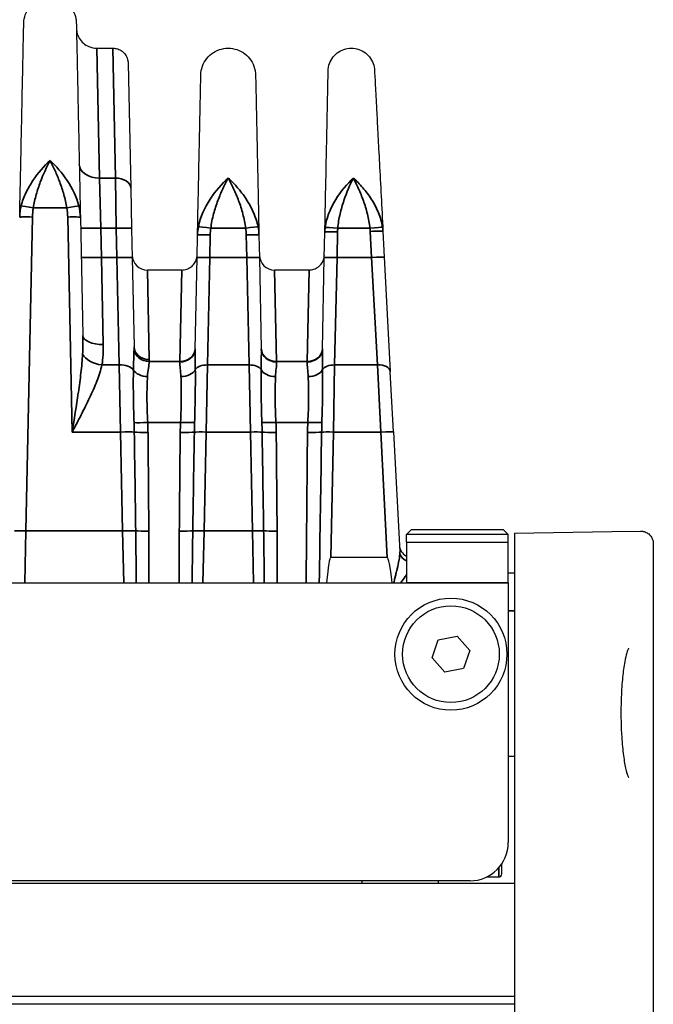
# Model space of a CAD drawing. Header units: millimetres. Extents: x 399 to 6233, y -1870 to 1602.
# Tile 622 of 656: x 5420 to 5445, y 649 to 687. Entities that reach past the tile are written whole.
import ezdxf

# ---------------------------------------------------------------- set-up
doc = ezdxf.new("R2010")
doc.units = ezdxf.units.MM
doc.layers.add('可見 (ISO)', color=7, linetype='Continuous', lineweight=25)
doc.layers.add('窄部可見 (ISO)', color=7, linetype='Continuous', lineweight=35)

msp = doc.modelspace()

# ---------------------------------------------------------------- linework, layer by layer
at = {"layer": '可見 (ISO)'}
for p, q in [((5422.973, 686.322), (5423.602, 686.322)), ((5424.202, 685.734), (5424.305, 680.819)), ((5424.305, 680.819), (5424.338, 679.243)), ((5422.329, 679.685), (5422.426, 675.039)), ((5424.338, 679.243), (5424.362, 678.092)), ((5431.91, 678.093), (5431.931, 679.098)), ((5434.215, 679.135), (5434.268, 678.109)), ((5426.91, 678.093), (5426.929, 678.985)), ((5429.343, 678.985), (5429.362, 678.093)), ((5424.362, 678.092), (5424.435, 674.595)), ((5426.835, 674.499), (5426.91, 678.093)), ((5429.362, 678.093), (5429.437, 674.499)), ((5431.835, 674.499), (5431.91, 678.093)), ((5434.268, 678.109), (5434.503, 673.627)), ((5426.313, 677.609), (5424.96, 677.609)), ((5431.313, 677.609), (5429.96, 677.609)), ((5434.628, 671.255), (5434.503, 673.627)), ((5422.096, 671.805), (5422.096, 671.805)), ((5422.177, 671.573), (5422.177, 671.573)), ((5434.628, 671.255), (5434.875, 666.544)), ((5435.336, 667.422), (5435.136, 667.222)), ((5439.136, 667.222), (5435.136, 667.222)), ((5435.136, 666.922), (5435.136, 667.222)), ((5435.336, 667.422), (5438.936, 667.422)), ((5438.936, 667.422), (5439.136, 667.222)), ((5439.136, 666.922), (5439.136, 667.222)), ((5439.386, 667.272), (5443.202, 667.339)), ((5439.386, 667.272), (5439.386, 665.522)), ((5443.202, 667.339), (5444.327, 667.358)), ((5435.136, 666.922), (5439.136, 666.922)), ((5435.136, 666.922), (5435.136, 665.322)), ((5439.136, 665.322), (5439.136, 666.922)), ((5444.836, 666.858), (5444.836, 631.622)), ((5434.386, 666.322), (5432.164, 666.322)), ((5439.136, 665.722), (5439.386, 665.722)), ((5439.386, 665.522), (5439.386, 653.522)), ((5330.636, 665.322), (5435.136, 665.322)), ((5439.136, 665.322), (5439.136, 655.122)), ((5436.389, 663.084), (5437.125, 663.234)), ((5437.125, 663.234), (5437.622, 662.671)), ((5436.151, 662.373), (5436.389, 663.084)), ((5437.622, 662.671), (5437.383, 661.96)), ((5436.648, 661.81), (5436.151, 662.373)), ((5437.383, 661.96), (5436.648, 661.81)), ((5439.136, 658.522), (5439.386, 658.522)), ((5438.886, 653.897), (5438.886, 654.293)), ((5439.386, 653.522), (5326.386, 653.522)), ((5437.636, 653.622), (5328.136, 653.622)), ((5433.386, 653.622), (5433.386, 653.522)), ((5436.386, 653.622), (5436.386, 653.522)), ((5438.29, 653.772), (5438.761, 653.772)), ((5439.386, 653.522), (5439.386, 649.072)), ((5439.386, 649.072), (5326.386, 649.072)), ((5439.386, 649.072), (5439.386, 648.772)), ((5439.386, 648.772), (5326.386, 648.772)), ((5439.386, 648.772), (5439.386, 641.772))]:
    msp.add_line(p, q, dxfattribs=at)
for radius in [2.2, 1.9]:
    msp.add_circle((5436.886, 662.522), radius, dxfattribs=at)
for centre, radius, start, end in [((5424.96, 678.209), 0.6, 181.2, 270), ((5429.96, 678.209), 0.6, 181.2, 270), ((5435.361, 666.822), 0.5, 183, 243.3227), ((5437.636, 655.122), 1.5, 270, 0), ((5438.761, 653.897), 0.125, 270, 0)]:
    msp.add_arc(centre, radius, start, end, dxfattribs=at)
for centre, major_axis, ratio, start_param, end_param in [((5431.664, 642.449), (-0.5, -23.873), 0.02094, 3.142031, 3.432495), ((5435.637, 642.449), (1.251, -23.873), 0.020916, 2.850033, 3.140497)]:
    msp.add_ellipse(centre, major_axis=major_axis, ratio=ratio, start_param=start_param, end_param=end_param, dxfattribs=at)
for points, knots in [([(5420.103, 687.311), (5420.106, 687.422), (5420.127, 687.534), (5420.202, 687.744), (5420.258, 687.844), (5420.397, 688.019), (5420.482, 688.096), (5420.67, 688.218), (5420.776, 688.263), (5420.993, 688.318), (5421.107, 688.328), (5421.331, 688.31), (5421.442, 688.282), (5421.648, 688.193), (5421.744, 688.131), (5421.911, 687.982), (5421.982, 687.892), (5422.092, 687.697), (5422.131, 687.589), (5422.162, 687.423), (5422.168, 687.367), (5422.169, 687.311)], [0, 0, 0, 0, 0.0333171, 0.0333171, 0.0669022, 0.0669022, 0.1004777, 0.1004777, 0.1340536, 0.1340536, 0.1676294, 0.1676294, 0.2012052, 0.2012052, 0.234781, 0.234781, 0.2683568, 0.2683568, 0.3019326, 0.3019326, 0.3188115, 0.3188115, 0.3188115, 0.3188115]), ([(5419.944, 679.685), (5419.955, 680.2), (5419.965, 680.698), (5419.975, 681.162), (5419.976, 681.238), (5419.978, 681.313), (5419.979, 681.389), (5419.991, 681.925), (5420.001, 682.429), (5420.011, 682.897), (5420.021, 683.364), (5420.03, 683.798), (5420.038, 684.198), (5420.047, 684.598), (5420.054, 684.966), (5420.061, 685.295), (5420.064, 685.434), (5420.067, 685.566), (5420.07, 685.692), (5420.073, 685.862), (5420.076, 686.02), (5420.079, 686.164), (5420.085, 686.414), (5420.089, 686.626), (5420.093, 686.797), (5420.1, 687.139), (5420.103, 687.311), (5420.103, 687.311)], [0.026741, 0.026741, 0.026741, 0.026741, 0.0775937, 0.0775937, 0.0775937, 0.0858987, 0.0858987, 0.0858987, 0.1450564, 0.1450564, 0.1450564, 0.2042141, 0.2042141, 0.2042141, 0.2633718, 0.2633718, 0.2633718, 0.2884178, 0.2884178, 0.2884178, 0.3225295, 0.3225295, 0.3225295, 0.3816871, 0.3816871, 0.3816871, 0.5, 0.5, 0.5, 0.5]), ([(5422.169, 687.311), (5422.169, 687.311), (5422.172, 687.139), (5422.18, 686.797), (5422.185, 686.527), (5422.193, 686.158), (5422.203, 685.692), (5422.205, 685.566), (5422.208, 685.434), (5422.211, 685.295), (5422.218, 684.966), (5422.226, 684.598), (5422.234, 684.198), (5422.242, 683.798), (5422.252, 683.365), (5422.261, 682.897), (5422.271, 682.429), (5422.282, 681.925), (5422.293, 681.389), (5422.295, 681.313), (5422.296, 681.238), (5422.298, 681.162), (5422.307, 680.698), (5422.318, 680.201), (5422.329, 679.685)], [0.500008, 0.500008, 0.500008, 0.500008, 0.6183179, 0.6183179, 0.6183179, 0.7115978, 0.7115978, 0.7115978, 0.7366333, 0.7366333, 0.7366333, 0.795791, 0.795791, 0.795791, 0.8549487, 0.8549487, 0.8549487, 0.9141064, 0.9141064, 0.9141064, 0.9224137, 0.9224137, 0.9224137, 0.9732641, 0.9732641, 0.9732641, 0.9732641]), ([(5422.173, 687.105), (5422.174, 687.053), (5422.181, 687.001), (5422.21, 686.867), (5422.242, 686.787), (5422.328, 686.642), (5422.383, 686.575), (5422.51, 686.464), (5422.583, 686.418), (5422.759, 686.344), (5422.867, 686.322), (5422.973, 686.322)], [0, 0, 0, 0, 0.0156464, 0.0156464, 0.0409526, 0.0409526, 0.0662587, 0.0662587, 0.0915649, 0.0915649, 0.1234285, 0.1234285, 0.1234285, 0.1234285]), ([(5423.602, 686.322), (5423.667, 686.322), (5423.732, 686.311), (5423.855, 686.27), (5423.914, 686.239), (5424.017, 686.16), (5424.063, 686.111), (5424.136, 686.003), (5424.164, 685.943), (5424.187, 685.857), (5424.192, 685.833), (5424.199, 685.784), (5424.201, 685.759), (5424.202, 685.734)], [0.00000114, 0.00000114, 0.00000114, 0.00000114, 0.01938058, 0.01938058, 0.03888823, 0.03888823, 0.05839129, 0.05839129, 0.07789451, 0.07789451, 0.08520881, 0.08520881, 0.09263584, 0.09263584, 0.09263584, 0.09263584]), ([(5427.061, 685.269), (5427.063, 685.384), (5427.085, 685.501), (5427.163, 685.72), (5427.222, 685.824), (5427.367, 686.007), (5427.455, 686.087), (5427.651, 686.213), (5427.761, 686.261), (5427.987, 686.318), (5428.106, 686.328), (5428.339, 686.309), (5428.455, 686.28), (5428.669, 686.188), (5428.77, 686.123), (5428.943, 685.967), (5429.017, 685.874), (5429.131, 685.671), (5429.172, 685.558), (5429.204, 685.386), (5429.21, 685.327), (5429.212, 685.269)], [0, 0, 0, 0, 0.0347021, 0.0347021, 0.0696781, 0.0696781, 0.1046442, 0.1046442, 0.1396106, 0.1396106, 0.174577, 0.174577, 0.2095434, 0.2095434, 0.2445098, 0.2445098, 0.2794763, 0.2794763, 0.3144427, 0.3144427, 0.3320165, 0.3320165, 0.3320165, 0.3320165]), ([(5432.064, 685.431), (5432.066, 685.528), (5432.084, 685.627), (5432.151, 685.812), (5432.2, 685.901), (5432.323, 686.055), (5432.398, 686.123), (5432.564, 686.23), (5432.656, 686.27), (5432.848, 686.318), (5432.949, 686.327), (5433.145, 686.311), (5433.244, 686.287), (5433.425, 686.209), (5433.51, 686.154), (5433.657, 686.022), (5433.72, 685.943), (5433.816, 685.771), (5433.851, 685.676), (5433.876, 685.539), (5433.881, 685.499), (5433.883, 685.459)], [0, 0, 0, 0, 0.0293441, 0.0293441, 0.0589424, 0.0589424, 0.0885315, 0.0885315, 0.1181209, 0.1181209, 0.1477103, 0.1477103, 0.1772997, 0.1772997, 0.206889, 0.206889, 0.2364784, 0.2364784, 0.2660678, 0.2660678, 0.2781075, 0.2781075, 0.2781075, 0.2781075]), ([(5426.929, 678.985), (5426.94, 679.49), (5426.95, 679.977), (5426.959, 680.42), (5426.968, 680.847), (5426.977, 681.256), (5426.985, 681.636), (5426.993, 682.023), (5427, 682.382), (5427.007, 682.714), (5427.014, 683.046), (5427.021, 683.353), (5427.026, 683.623), (5427.029, 683.756), (5427.032, 683.882), (5427.034, 683.999), (5427.037, 684.119), (5427.039, 684.23), (5427.041, 684.333), (5427.045, 684.538), (5427.049, 684.71), (5427.052, 684.85), (5427.058, 685.129), (5427.061, 685.269), (5427.061, 685.269)], [0.0294093, 0.0294093, 0.0294093, 0.0294093, 0.089244, 0.089244, 0.089244, 0.1470574, 0.1470574, 0.1470574, 0.2058814, 0.2058814, 0.2058814, 0.2647055, 0.2647055, 0.2647055, 0.2938656, 0.2938656, 0.2938656, 0.3235296, 0.3235296, 0.3235296, 0.3823536, 0.3823536, 0.3823536, 0.5, 0.5, 0.5, 0.5]), ([(5429.212, 685.269), (5429.212, 685.269), (5429.215, 685.129), (5429.22, 684.85), (5429.225, 684.64), (5429.231, 684.356), (5429.238, 683.999), (5429.241, 683.882), (5429.243, 683.756), (5429.246, 683.623), (5429.252, 683.353), (5429.258, 683.046), (5429.265, 682.714), (5429.272, 682.382), (5429.28, 682.023), (5429.288, 681.636), (5429.296, 681.256), (5429.304, 680.847), (5429.313, 680.42), (5429.323, 679.977), (5429.333, 679.49), (5429.343, 678.985)], [0.5000084, 0.5000084, 0.5000084, 0.5000084, 0.6176498, 0.6176498, 0.6176498, 0.7061501, 0.7061501, 0.7061501, 0.735298, 0.735298, 0.735298, 0.794122, 0.794122, 0.794122, 0.8529461, 0.8529461, 0.8529461, 0.9107639, 0.9107639, 0.9107639, 0.9705942, 0.9705942, 0.9705942, 0.9705942]), ([(5431.931, 679.098), (5431.942, 679.579), (5431.951, 680.044), (5431.96, 680.47), (5431.97, 680.925), (5431.979, 681.359), (5431.987, 681.761), (5431.995, 682.15), (5432.003, 682.512), (5432.01, 682.846), (5432.017, 683.181), (5432.023, 683.49), (5432.029, 683.763), (5432.032, 683.891), (5432.034, 684.013), (5432.037, 684.127), (5432.045, 684.496), (5432.051, 684.79), (5432.055, 685.006), (5432.061, 685.289), (5432.064, 685.431), (5432.064, 685.431)], [0.0297443, 0.0297443, 0.0297443, 0.0297443, 0.0865259, 0.0865259, 0.0865259, 0.1473087, 0.1473087, 0.1473087, 0.2060909, 0.2060909, 0.2060909, 0.2648731, 0.2648731, 0.2648731, 0.2926242, 0.2926242, 0.2926242, 0.3824374, 0.3824374, 0.3824374, 0.5, 0.5, 0.5, 0.5]), ([(5433.883, 685.459), (5433.883, 685.459), (5433.891, 685.318), (5433.905, 685.035), (5433.917, 684.819), (5433.932, 684.526), (5433.951, 684.157), (5433.957, 684.043), (5433.964, 683.922), (5433.971, 683.794), (5433.985, 683.521), (5434.001, 683.212), (5434.018, 682.878), (5434.036, 682.545), (5434.055, 682.184), (5434.075, 681.795), (5434.096, 681.393), (5434.119, 680.959), (5434.143, 680.504), (5434.165, 680.079), (5434.19, 679.615), (5434.215, 679.135)], [0.5000086, 0.5000086, 0.5000086, 0.5000086, 0.6175748, 0.6175748, 0.6175748, 0.7074188, 0.7074188, 0.7074188, 0.7351479, 0.7351479, 0.7351479, 0.7939344, 0.7939344, 0.7939344, 0.8527209, 0.8527209, 0.8527209, 0.9135479, 0.9135479, 0.9135479, 0.9702939, 0.9702939, 0.9702939, 0.9702939]), ([(5426.313, 677.609), (5426.377, 677.609), (5426.443, 677.619), (5426.566, 677.661), (5426.625, 677.692), (5426.728, 677.771), (5426.774, 677.819), (5426.847, 677.927), (5426.874, 677.988), (5426.898, 678.074), (5426.903, 678.098), (5426.91, 678.147), (5426.912, 678.171), (5426.913, 678.196)], [0, 0, 0, 0, 0.01938058, 0.01938058, 0.03888823, 0.03888823, 0.05839129, 0.05839129, 0.07789451, 0.07789451, 0.08520881, 0.08520881, 0.09263584, 0.09263584, 0.09263584, 0.09263584]), ([(5431.313, 677.609), (5431.377, 677.609), (5431.443, 677.619), (5431.566, 677.661), (5431.625, 677.692), (5431.728, 677.771), (5431.774, 677.819), (5431.847, 677.927), (5431.874, 677.988), (5431.898, 678.074), (5431.903, 678.098), (5431.91, 678.147), (5431.912, 678.171), (5431.913, 678.196)], [0, 0, 0, 0, 0.01938058, 0.01938058, 0.03888823, 0.03888823, 0.05839129, 0.05839129, 0.07789451, 0.07789451, 0.08520881, 0.08520881, 0.09263584, 0.09263584, 0.09263584, 0.09263584]), ([(5444.327, 667.358), (5444.347, 667.359), (5444.367, 667.358), (5444.406, 667.354), (5444.425, 667.351), (5444.495, 667.335), (5444.546, 667.315), (5444.636, 667.262), (5444.678, 667.227), (5444.747, 667.148), (5444.776, 667.102), (5444.822, 666.992), (5444.836, 666.925), (5444.836, 666.858)], [0, 0, 0, 0, 0.00589456, 0.00589456, 0.01170783, 0.01170783, 0.02752417, 0.02752417, 0.04334051, 0.04334051, 0.05915685, 0.05915685, 0.07907165, 0.07907165, 0.07907165, 0.07907165]), ([(5443.867, 662.755), (5443.867, 662.755), (5443.867, 662.755), (5443.867, 662.754), (5443.858, 662.743), (5443.834, 662.693), (5443.813, 662.642), (5443.766, 662.484), (5443.738, 662.362), (5443.681, 662.047), (5443.652, 661.84), (5443.606, 661.376), (5443.587, 661.11), (5443.571, 660.701), (5443.567, 660.562), (5443.564, 660.282), (5443.564, 660.139), (5443.569, 659.787), (5443.576, 659.577), (5443.587, 659.377)], [0.0444672, 0.0444672, 0.0444672, 0.0444672, 0.0460243, 0.0460243, 0.076365, 0.076365, 0.1245363, 0.1245363, 0.1916916, 0.1916916, 0.2721414, 0.2721414, 0.3564763, 0.3564763, 0.3984101, 0.3984101, 0.4409335, 0.4409335, 0.5043298, 0.5043298, 0.5043298, 0.5043298]), ([(5443.587, 659.377), (5443.602, 659.107), (5443.625, 658.848), (5443.68, 658.4), (5443.713, 658.203), (5443.781, 657.896), (5443.82, 657.779), (5443.858, 657.7), (5443.868, 657.688), (5443.868, 657.688)], [0, 0, 0, 0, 0.0858754, 0.0858754, 0.1703866, 0.1703866, 0.2542065, 0.2542065, 0.2878476, 0.2878476, 0.2878476, 0.2878476])]:
    msp.add_open_spline(points, degree=3, knots=knots, dxfattribs=at)
at = {"layer": '窄部可見 (ISO)'}
for p, q in [((5422.973, 686.322), (5423.085, 681.221)), ((5423.705, 681.221), (5423.602, 686.322)), ((5423.085, 681.221), (5423.705, 681.221)), ((5423.137, 679.252), (5423.085, 681.221)), ((5423.738, 679.252), (5423.705, 681.221)), ((5421.793, 680.054), (5420.48, 680.054)), ((5420.444, 679.691), (5420.186, 667.369)), ((5422.006, 671.246), (5421.829, 679.691)), ((5423.738, 679.252), (5423.137, 679.252)), ((5423.137, 679.252), (5423.161, 678.1)), ((5423.762, 678.1), (5423.738, 679.252)), ((5428.822, 679.252), (5427.45, 679.252)), ((5432.431, 679.104), (5432.41, 678.1)), ((5433.705, 679.252), (5432.44, 679.252)), ((5433.769, 678.1), (5433.715, 679.125)), ((5427.429, 678.991), (5427.41, 678.1)), ((5428.862, 678.1), (5428.843, 678.991)), ((5423.161, 678.1), (5423.762, 678.1)), ((5423.161, 678.1), (5423.226, 674.686)), ((5423.857, 673.882), (5423.762, 678.1)), ((5427.41, 678.1), (5427.316, 673.882)), ((5427.41, 678.1), (5428.862, 678.1)), ((5428.956, 673.882), (5428.862, 678.1)), ((5432.41, 678.1), (5432.316, 673.882)), ((5432.41, 678.1), (5433.769, 678.1)), ((5434.004, 673.882), (5433.769, 678.1)), ((5425.035, 674.092), (5424.96, 677.609)), ((5426.236, 674.018), (5426.313, 677.609)), ((5430.037, 674.018), (5429.96, 677.609)), ((5431.236, 674.018), (5431.313, 677.609)), ((5425.034, 674.018), (5426.236, 674.018)), ((5426.236, 674.018), (5426.235, 674.001)), ((5430.037, 674.018), (5431.236, 674.018)), ((5430.037, 674.001), (5430.037, 674.018)), ((5431.236, 674.018), (5431.235, 674.001)), ((5423.857, 673.882), (5423.176, 673.882)), ((5423.857, 673.882), (5423.906, 671.246)), ((5427.267, 671.246), (5427.316, 673.882)), ((5428.956, 673.882), (5427.316, 673.882)), ((5428.956, 673.882), (5429.006, 671.246)), ((5432.267, 671.246), (5432.316, 673.882)), ((5434.004, 673.882), (5432.316, 673.882)), ((5434.004, 673.882), (5434.128, 671.246)), ((5423.064, 673.489), (5423.064, 673.489)), ((5424.408, 673.418), (5424.408, 673.418)), ((5426.845, 673.418), (5426.845, 673.418)), ((5429.427, 673.418), (5429.427, 673.418)), ((5431.845, 673.418), (5431.845, 673.418)), ((5422.291, 671.845), (5422.291, 671.845)), ((5424.437, 671.584), (5424.437, 671.584)), ((5426.263, 671.625), (5424.974, 671.625)), ((5426.813, 671.584), (5426.813, 671.584)), ((5429.459, 671.584), (5429.459, 671.584)), ((5431.263, 671.625), (5430.01, 671.625)), ((5431.813, 671.584), (5431.813, 671.584)), ((5423.906, 671.246), (5422.006, 671.246)), ((5423.987, 667.369), (5423.906, 671.246)), ((5427.267, 671.246), (5427.186, 667.369)), ((5429.006, 671.246), (5427.267, 671.246)), ((5429.087, 667.369), (5429.006, 671.246)), ((5432.267, 671.246), (5432.164, 666.322)), ((5434.128, 671.246), (5432.267, 671.246)), ((5434.386, 666.322), (5434.128, 671.246)), ((5420.143, 665.322), (5420.186, 667.369)), ((5420.186, 667.369), (5423.987, 667.369)), ((5423.987, 667.369), (5424.03, 665.322)), ((5427.143, 665.322), (5427.186, 667.369)), ((5427.186, 667.369), (5429.087, 667.369)), ((5429.087, 667.369), (5429.13, 665.322)), ((5435.136, 665.322), (5439.136, 665.322)), ((5439.386, 664.222), (5439.136, 664.222)), ((5438.761, 654.13), (5438.761, 653.772))]:
    msp.add_line(p, q, dxfattribs=at)
for centre, major_axis, ratio, start_param, end_param in [((5423.085, 681.774), (-0.8, -0.017), 0.69138, 0, 1.556315), ((5423.705, 680.806), (0.6, 0.013), 0.69138, 0, 1.556315), ((5428.159, 680.392), (-0.5, 0.01), 0.691379, 5.351397, 5.351499), ((5428.114, 680.392), (-0.5, -0.01), 0.691381, 4.073278, 4.073377), ((5433.159, 680.392), (-0.5, 0.01), 0.691383, 5.56936, 5.569417), ((5432.947, 680.392), (-0.499, -0.026), 0.690964, 3.789988, 3.790064), ((5420.48, 680.036), (-0.492, 0.09), 0.034327, 4.71869, 6.047452), ((5421.793, 680.036), (0.492, 0.09), 0.034327, 0.235733, 1.564495), ((5423.137, 679.28), (-0.8, -0.017), 0.034892, 0, 1.570065), ((5423.738, 679.231), (0.6, 0.013), 0.034892, 0, 1.570065), ((5427.45, 679.234), (-0.495, 0.072), 0.034539, 4.717398, 6.113427), ((5428.822, 679.234), (0.495, 0.072), 0.034539, 0.169758, 1.565787), ((5432.44, 679.234), (-0.498, 0.047), 0.034742, 4.715698, 6.177664), ((5434.433, 679.063), (-2.002, 0), 0.999391, 6.188683, 6.262618), ((5433.705, 679.234), (0.497, 0.058), 0.034667, 0.090491, 1.566771), ((5431.709, 679.021), (2.009, 0), 0.999391, 0.052053, 0.11526), ((5423.161, 678.128), (-0.8, -0.017), 0.034892, 0, 1.570065), ((5423.762, 678.079), (0.6, 0.013), 0.034892, 0, 1.570065), ((5427.41, 678.083), (-0.5, 0.01), 0.034892, 4.71312, 6.283185), ((5428.862, 678.083), (0.5, 0.01), 0.034892, 0, 1.570065), ((5432.41, 678.083), (-0.5, 0.01), 0.034892, 4.71312, 6.283185), ((5433.769, 678.083), (0.499, 0.026), 0.034852, 0, 1.56897), ((5423.226, 675.056), (-0.8, -0.017), 0.461544, 0, 1.561129), ((5425.035, 674.608), (-0.6, -0.013), 0.859283, 0, 1.552799), ((5425.034, 674.532), (-0.599, 0.028), 0.856112, 0.114309, 1.610957), ((5426.235, 674.512), (0.6, -0.013), 0.850862, 4.73021, 6.283185), ((5426.236, 674.532), (0.6, -0.013), 0.856313, 4.730324, 6.283185), ((5430.037, 674.532), (-0.6, -0.013), 0.856313, 0, 1.552861), ((5430.037, 674.512), (-0.6, -0.013), 0.850862, 0, 1.552975), ((5431.235, 674.512), (0.6, -0.013), 0.850862, 4.73021, 6.283185), ((5431.236, 674.532), (0.6, -0.013), 0.856313, 4.730324, 6.283185), ((5423.176, 674.332), (-0.786, 0.15), 0.555227, 0.385484, 1.676699), ((5423.857, 673.545), (0.6, 0.013), 0.56206, 0.384076, 1.559023), ((5424.964, 673.821), (-0.599, 0.027), 0.65857, 0.424468, 1.600429), ((5426.278, 673.82), (0.6, 0.02), 0.658485, 4.690186, 5.92531), ((5427.316, 673.601), (-0.5, 0.01), 0.56206, 4.724162, 5.958793), ((5428.956, 673.601), (0.5, 0.01), 0.56206, 0.324392, 1.559023), ((5429.994, 673.82), (-0.6, 0.02), 0.658485, 0.357875, 1.592999), ((5431.278, 673.82), (0.6, 0.02), 0.658485, 4.690186, 5.92531), ((5432.316, 673.601), (-0.5, 0.01), 0.56206, 4.724162, 5.958793), ((5434.004, 673.601), (0.499, 0.026), 0.561617, 0, 1.541372), ((5424.974, 671.66), (-0.599, -0.029), 0.058689, 0.454485, 1.567938), ((5420.275, 670.822), (0.098, 8.678), 0.48068, 4.766605, 4.809703), ((5414.915, 671.138), (10.07, 0), 0.998272, 0.009209, 0.048451), ((5437.93, 671.103), (-11.679, 0), 0.998272, 6.23842, 6.27237), ((5426.263, 671.66), (-0.599, 0.027), 0.058699, 1.573438, 2.74251), ((5429.817, 670.834), (0.015, -8.387), 0.359374, 4.617716, 4.662757), ((5430.01, 671.66), (-0.599, -0.027), 0.058699, 0.399082, 1.568154), ((5426.456, 670.834), (0.015, 8.387), 0.359374, 4.762021, 4.807062), ((5418.342, 671.103), (11.679, 0), 0.998272, 0.010815, 0.044766), ((5442.93, 671.103), (-11.679, 0), 0.998272, 6.238419, 6.272371), ((5431.263, 671.66), (-0.599, 0.027), 0.058699, 1.573438, 2.74251), ((5434.817, 670.834), (0.015, -8.387), 0.359374, 4.617716, 4.662757), ((5423.906, 671.225), (0.6, 0.013), 0.034892, 0.450943, 1.570065), ((2564.516, 627.993), (2860.217, -15.262), 0.998902, 0.019124, 0.020481), ((5424.985, 671.266), (-0.6, -0.006), 0.058756, 0.451486, 1.570247), ((5424.141, 682.461), (-0.566, 35.382), 0.019792, 4.270991, 4.389097), ((5426.993, 679.91), (0.529, 32.381), 0.019208, 1.842505, 1.969301), ((5426.252, 671.265), (-0.6, 0.007), 0.058755, 1.571441, 2.746354), ((8554.666, 620.006), (-3128.226, -18.641), 0.998953, 6.260823, 6.262063), ((5427.267, 671.229), (-0.5, 0.01), 0.034892, 4.71312, 5.888413), ((5429.006, 671.229), (0.5, 0.01), 0.034892, 0.394772, 1.570065), ((2301.606, 620.006), (3128.226, -18.641), 0.998953, 0.021122, 0.022363), ((5430.021, 671.265), (-0.6, -0.007), 0.058755, 0.395239, 1.570152), ((5429.28, 679.91), (-0.529, 32.381), 0.019208, 4.313885, 4.44068), ((5431.252, 671.265), (-0.6, 0.007), 0.058755, 1.571441, 2.746354), ((5432.639, 688.978), (-0.964, -45.999), 0.010868, 5.108392, 5.252796), ((5432.267, 671.229), (-0.5, 0.01), 0.034892, 4.71312, 5.888413), ((5434.128, 671.229), (0.499, 0.026), 0.034852, 0, 1.56897), ((5420.186, 667.351), (-0.5, 0.01), 0.034892, 4.71312, 5.795128), ((5423.987, 667.348), (0.6, 0.013), 0.034892, 0.538802, 1.570065), ((5425.016, 667.391), (-0.6, -0.004), 0.058757, 0.539472, 1.570406), ((5426.215, 667.389), (-0.6, 0.005), 0.058756, 1.57128, 2.65294), ((5427.186, 667.351), (-0.5, 0.01), 0.034892, 4.71312, 5.795128), ((5429.087, 667.351), (0.5, 0.01), 0.034892, 0.488057, 1.570065), ((5430.058, 667.389), (-0.6, -0.005), 0.058756, 0.488652, 1.570312), ((5435.374, 666.57), (-0.499, -0.026), 0.873657, 0, 1.029459)]:
    msp.add_ellipse(centre, major_axis=major_axis, ratio=ratio, start_param=start_param, end_param=end_param, dxfattribs=at)
for points, knots in [([(5420.002, 680.128), (5420.046, 680.304), (5420.112, 680.477), (5420.19, 680.643), (5420.269, 680.809), (5420.363, 680.971), (5420.464, 681.122), (5420.666, 681.424), (5420.901, 681.693), (5421.136, 681.911)], [0, 0, 0, 0, 0.000558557, 0.000558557, 0.000558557, 0.001117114, 0.001117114, 0.001117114, 0.002234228, 0.002234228, 0.002234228, 0.002234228]), ([(5421.136, 681.911), (5421.003, 681.659), (5420.871, 681.375), (5420.696, 680.906), (5420.641, 680.741), (5420.546, 680.405), (5420.507, 680.232), (5420.48, 680.054)], [-0.000011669, -0.000011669, -0.000011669, -0.000011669, 0.001066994, 0.001066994, 0.001606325, 0.001606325, 0.002145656, 0.002145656, 0.002145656, 0.002145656]), ([(5421.136, 681.911), (5421.371, 681.693), (5421.604, 681.428), (5421.808, 681.124), (5422.011, 680.819), (5422.182, 680.481), (5422.27, 680.128)], [-0.000011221, -0.000011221, -0.000011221, -0.000011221, 0.001104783, 0.001104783, 0.001104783, 0.002220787, 0.002220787, 0.002220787, 0.002220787]), ([(5421.793, 680.054), (5421.766, 680.232), (5421.726, 680.405), (5421.679, 680.573), (5421.632, 680.741), (5421.577, 680.906), (5421.518, 681.062), (5421.46, 681.219), (5421.398, 681.367), (5421.334, 681.509), (5421.269, 681.65), (5421.202, 681.786), (5421.136, 681.911)], [0, 0, 0, 0, 0.000534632, 0.000534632, 0.000534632, 0.001069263, 0.001069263, 0.001069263, 0.001603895, 0.001603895, 0.001603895, 0.002138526, 0.002138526, 0.002138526, 0.002138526]), ([(5426.963, 679.308), (5427.036, 679.69), (5427.213, 680.062), (5427.424, 680.387), (5427.635, 680.711), (5427.886, 680.997), (5428.136, 681.221)], [0, 0, 0, 0, 0.00119489, 0.00119489, 0.00119489, 0.002389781, 0.002389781, 0.002389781, 0.002389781]), ([(5428.136, 681.221), (5428.065, 681.092), (5427.993, 680.952), (5427.924, 680.803), (5427.856, 680.656), (5427.791, 680.501), (5427.73, 680.338), (5427.668, 680.173), (5427.61, 679.997), (5427.562, 679.816), (5427.513, 679.633), (5427.474, 679.446), (5427.45, 679.252)], [-0.000011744, -0.000011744, -0.000011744, -0.000011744, 0.000565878, 0.000565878, 0.000565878, 0.001135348, 0.001135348, 0.001135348, 0.001714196, 0.001714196, 0.001714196, 0.002298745, 0.002298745, 0.002298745, 0.002298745]), ([(5428.136, 681.221), (5428.199, 681.165), (5428.261, 681.106), (5428.323, 681.042), (5428.385, 680.979), (5428.447, 680.912), (5428.507, 680.843), (5428.623, 680.708), (5428.733, 680.562), (5428.837, 680.404), (5428.84, 680.399), (5428.844, 680.394), (5428.847, 680.388), (5428.95, 680.23), (5429.045, 680.06), (5429.122, 679.886), (5429.125, 679.88), (5429.128, 679.874), (5429.131, 679.868), (5429.21, 679.687), (5429.273, 679.499), (5429.309, 679.308)], [-0.00001134, -0.00001134, -0.00001134, -0.00001134, 0.00028763, 0.00028763, 0.00028763, 0.0005866, 0.0005866, 0.0005866, 0.001165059, 0.001165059, 0.001165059, 0.001184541, 0.001184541, 0.001184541, 0.001762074, 0.001762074, 0.001762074, 0.001782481, 0.001782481, 0.001782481, 0.002380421, 0.002380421, 0.002380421, 0.002380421]), ([(5428.822, 679.252), (5428.799, 679.443), (5428.76, 679.629), (5428.712, 679.809), (5428.664, 679.99), (5428.607, 680.166), (5428.545, 680.332), (5428.484, 680.497), (5428.417, 680.654), (5428.348, 680.803), (5428.279, 680.952), (5428.207, 681.093), (5428.136, 681.221)], [0, 0, 0, 0, 0.000572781, 0.000572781, 0.000572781, 0.001145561, 0.001145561, 0.001145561, 0.001718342, 0.001718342, 0.001718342, 0.002291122, 0.002291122, 0.002291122, 0.002291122]), ([(5431.945, 679.283), (5431.969, 679.474), (5432.023, 679.665), (5432.095, 679.849), (5432.167, 680.032), (5432.258, 680.21), (5432.358, 680.374), (5432.559, 680.704), (5432.807, 680.996), (5433.052, 681.221)], [0, 0, 0, 0, 0.00059497, 0.00059497, 0.00059497, 0.001189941, 0.001189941, 0.001189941, 0.002379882, 0.002379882, 0.002379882, 0.002379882]), ([(5433.052, 681.221), (5432.922, 680.964), (5432.791, 680.664), (5432.68, 680.336), (5432.624, 680.171), (5432.572, 679.995), (5432.53, 679.814), (5432.488, 679.631), (5432.455, 679.444), (5432.44, 679.252)], [-0.000011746, -0.000011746, -0.000011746, -0.000011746, 0.001125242, 0.001125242, 0.001125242, 0.001698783, 0.001698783, 0.001698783, 0.002277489, 0.002277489, 0.002277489, 0.002277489]), ([(5433.052, 681.221), (5433.178, 681.11), (5433.303, 680.982), (5433.545, 680.701), (5433.659, 680.549), (5433.869, 680.218), (5433.964, 680.04), (5434.115, 679.674), (5434.172, 679.485), (5434.199, 679.293)], [-0.000011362, -0.000011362, -0.000011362, -0.000011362, 0.000587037, 0.000587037, 0.001185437, 0.001185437, 0.001783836, 0.001783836, 0.002382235, 0.002382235, 0.002382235, 0.002382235]), ([(5433.705, 679.252), (5433.686, 679.443), (5433.651, 679.628), (5433.605, 679.809), (5433.56, 679.99), (5433.505, 680.165), (5433.446, 680.331), (5433.387, 680.496), (5433.323, 680.653), (5433.256, 680.802), (5433.189, 680.952), (5433.12, 681.093), (5433.052, 681.221)], [0, 0, 0, 0, 0.000570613, 0.000570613, 0.000570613, 0.001141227, 0.001141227, 0.001141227, 0.00171184, 0.00171184, 0.00171184, 0.002282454, 0.002282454, 0.002282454, 0.002282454]), ([(5419.944, 679.685), (5419.944, 679.692), (5419.944, 679.701), (5419.944, 679.709), (5419.945, 679.719), (5419.945, 679.728), (5419.946, 679.737), (5419.946, 679.756), (5419.948, 679.775), (5419.949, 679.793), (5419.952, 679.83), (5419.955, 679.868), (5419.96, 679.905), (5419.97, 679.98), (5419.984, 680.054), (5420.002, 680.128)], [-0.00000006, -0.00000006, -0.00000006, -0.00000006, 0.0000256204, 0.0000256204, 0.0000256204, 0.000054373, 0.000054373, 0.000054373, 0.0001119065, 0.0001119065, 0.0001119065, 0.0002272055, 0.0002272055, 0.0002272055, 0.0004597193, 0.0004597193, 0.0004597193, 0.0004597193]), ([(5420.444, 679.691), (5420.313, 679.694), (5420.183, 679.695), (5420.09, 679.694), (5419.998, 679.693), (5419.944, 679.69), (5419.944, 679.685)], [0, 0, 0, 0, 0.5, 0.5, 0.5, 1, 1, 1, 1]), ([(5421.829, 679.691), (5421.96, 679.694), (5422.09, 679.695), (5422.182, 679.693), (5422.275, 679.692), (5422.329, 679.689), (5422.329, 679.685)], [0, 0, 0, 0, 0.5, 0.5, 0.5, 1, 1, 1, 1]), ([(5426.929, 678.985), (5426.929, 678.99), (5426.929, 678.996), (5426.93, 679.003), (5426.93, 679.009), (5426.93, 679.016), (5426.93, 679.023), (5426.931, 679.036), (5426.932, 679.05), (5426.932, 679.064), (5426.934, 679.091), (5426.936, 679.118), (5426.939, 679.145), (5426.945, 679.199), (5426.953, 679.254), (5426.963, 679.308)], [-0.00000006, -0.00000006, -0.00000006, -0.00000006, 0.0000185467, 0.0000185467, 0.0000185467, 0.0000394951, 0.0000394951, 0.0000394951, 0.0000814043, 0.0000814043, 0.0000814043, 0.0001653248, 0.0001653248, 0.0001653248, 0.0003340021, 0.0003340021, 0.0003340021, 0.0003340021]), ([(5431.931, 679.097), (5431.931, 679.097), (5431.931, 679.098), (5431.931, 679.098), (5431.932, 679.101), (5431.932, 679.104), (5431.932, 679.108), (5431.932, 679.111), (5431.932, 679.115), (5431.932, 679.119), (5431.932, 679.127), (5431.933, 679.135), (5431.933, 679.143), (5431.934, 679.158), (5431.935, 679.174), (5431.936, 679.189), (5431.938, 679.221), (5431.941, 679.252), (5431.945, 679.283)], [0.0000006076, 0.0000006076, 0.0000006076, 0.0000006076, 0.0000007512, 0.0000007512, 0.0000007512, 0.0000109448, 0.0000109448, 0.0000109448, 0.0000230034, 0.0000230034, 0.0000230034, 0.0000471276, 0.0000471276, 0.0000471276, 0.0000954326, 0.0000954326, 0.0000954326, 0.0001925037, 0.0001925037, 0.0001925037, 0.0001925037]), ([(5432.431, 679.104), (5432.301, 679.107), (5432.171, 679.108), (5432.078, 679.107), (5431.985, 679.106), (5431.932, 679.103), (5431.931, 679.098)], [0, 0, 0, 0, 0.5, 0.5, 0.5, 1, 1, 1, 1]), ([(5433.715, 679.125), (5433.846, 679.132), (5433.976, 679.137), (5434.068, 679.139), (5434.161, 679.14), (5434.214, 679.138), (5434.215, 679.135)], [0, 0, 0, 0, 0.5, 0.5, 0.5, 1, 1, 1, 1]), ([(5434.199, 679.293), (5434.207, 679.24), (5434.212, 679.187), (5434.215, 679.134), (5434.215, 679.134), (5434.215, 679.135)], [0, 0, 0, 0, 0.0001650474, 0.0001650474, 0.0001651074, 0.0001651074, 0.0001651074, 0.0001651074]), ([(5427.429, 678.991), (5427.298, 678.994), (5427.168, 678.995), (5427.076, 678.994), (5426.983, 678.993), (5426.929, 678.989), (5426.929, 678.985)], [0, 0, 0, 0, 0.5, 0.5, 0.5, 1, 1, 1, 1]), ([(5428.843, 678.991), (5428.974, 678.994), (5429.104, 678.995), (5429.197, 678.993), (5429.289, 678.992), (5429.343, 678.989), (5429.343, 678.985)], [0, 0, 0, 0, 0.5, 0.5, 0.5, 1, 1, 1, 1]), ([(5426.835, 674.499), (5426.833, 674.376), (5426.835, 674.25), (5426.838, 674.121), (5426.841, 673.983), (5426.844, 673.843), (5426.844, 673.701)], [0.000000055, 0.000000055, 0.000000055, 0.000000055, 0.000500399, 0.000500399, 0.000500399, 0.001035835, 0.001035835, 0.001035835, 0.001035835]), ([(5429.428, 673.701), (5429.428, 673.843), (5429.431, 673.983), (5429.434, 674.121), (5429.437, 674.25), (5429.44, 674.376), (5429.437, 674.499)], [0, 0, 0, 0, 0.000535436, 0.000535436, 0.000535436, 0.00103578, 0.00103578, 0.00103578, 0.00103578]), ([(5431.835, 674.499), (5431.833, 674.376), (5431.835, 674.25), (5431.838, 674.121), (5431.841, 673.983), (5431.844, 673.843), (5431.844, 673.701)], [0.000000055, 0.000000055, 0.000000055, 0.000000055, 0.000500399, 0.000500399, 0.000500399, 0.001035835, 0.001035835, 0.001035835, 0.001035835]), ([(5422.006, 671.246), (5422.089, 671.76), (5422.173, 672.274), (5422.247, 672.785), (5422.248, 672.791), (5422.248, 672.797), (5422.249, 672.803), (5422.286, 673.058), (5422.32, 673.316), (5422.349, 673.569), (5422.378, 673.816), (5422.401, 674.062), (5422.416, 674.307)], [-0.000015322, -0.000015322, -0.000015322, -0.000015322, 0.001547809, 0.001547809, 0.001547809, 0.001566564, 0.001566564, 0.001566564, 0.002347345, 0.002347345, 0.002347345, 0.00311094, 0.00311094, 0.00311094, 0.00311094]), ([(5423.176, 673.882), (5423.13, 673.675), (5423.06, 673.465), (5422.977, 673.251), (5422.894, 673.034), (5422.796, 672.813), (5422.691, 672.592), (5422.586, 672.369), (5422.473, 672.145), (5422.357, 671.919), (5422.243, 671.697), (5422.124, 671.471), (5422.006, 671.246)], [0, 0, 0, 0, 0.000755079, 0.000755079, 0.000755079, 0.001517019, 0.001517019, 0.001517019, 0.002289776, 0.002289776, 0.002289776, 0.003053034, 0.003053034, 0.003053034, 0.003053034]), ([(5424.436, 671.619), (5424.423, 671.993), (5424.414, 672.362), (5424.41, 672.709), (5424.406, 673.057), (5424.407, 673.388), (5424.411, 673.683)], [0, 0, 0, 0, 0.001126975, 0.001126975, 0.001126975, 0.002257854, 0.002257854, 0.002257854, 0.002257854]), ([(5426.278, 673.425), (5426.274, 673.538), (5426.263, 673.642), (5426.253, 673.738), (5426.243, 673.834), (5426.233, 673.922), (5426.235, 674.001)], [0, 0, 0, 0, 0.000446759, 0.000446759, 0.000446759, 0.000893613, 0.000893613, 0.000893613, 0.000893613]), ([(5426.844, 673.701), (5426.846, 673.4), (5426.845, 673.073), (5426.841, 672.72), (5426.836, 672.367), (5426.827, 672), (5426.815, 671.622)], [0, 0, 0, 0, 0.001125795, 0.001125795, 0.001125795, 0.00225159, 0.00225159, 0.00225159, 0.00225159]), ([(5429.458, 671.622), (5429.446, 671.999), (5429.437, 672.365), (5429.427, 673.071), (5429.427, 673.4), (5429.428, 673.701)], [0, 0, 0, 0, 0.001138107, 0.001138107, 0.002276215, 0.002276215, 0.002276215, 0.002276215]), ([(5430.037, 674.001), (5430.039, 673.922), (5430.03, 673.834), (5430.02, 673.738), (5430.01, 673.642), (5429.999, 673.538), (5429.994, 673.425)], [0, 0, 0, 0, 0.000446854, 0.000446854, 0.000446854, 0.000893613, 0.000893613, 0.000893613, 0.000893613]), ([(5431.278, 673.425), (5431.274, 673.538), (5431.263, 673.642), (5431.253, 673.738), (5431.243, 673.834), (5431.233, 673.922), (5431.235, 674.001)], [0, 0, 0, 0, 0.000446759, 0.000446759, 0.000446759, 0.000893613, 0.000893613, 0.000893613, 0.000893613]), ([(5431.844, 673.701), (5431.846, 673.4), (5431.845, 673.073), (5431.841, 672.72), (5431.836, 672.367), (5431.827, 672), (5431.815, 671.622)], [0, 0, 0, 0, 0.001125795, 0.001125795, 0.001125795, 0.00225159, 0.00225159, 0.00225159, 0.00225159]), ([(5424.964, 673.426), (5424.951, 673.179), (5424.942, 672.892), (5424.944, 672.284), (5424.954, 671.957), (5424.974, 671.625)], [0.000931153, 0.000931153, 0.000931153, 0.000931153, 0.001928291, 0.001928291, 0.002925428, 0.002925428, 0.002925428, 0.002925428]), ([(5426.263, 671.625), (5426.281, 671.957), (5426.291, 672.28), (5426.293, 672.588), (5426.295, 672.895), (5426.288, 673.174), (5426.278, 673.425)], [0, 0, 0, 0, 0.000987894, 0.000987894, 0.000987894, 0.001975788, 0.001975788, 0.001975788, 0.001975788]), ([(5429.994, 673.425), (5429.984, 673.174), (5429.977, 672.892), (5429.979, 672.585), (5429.981, 672.277), (5429.992, 671.957), (5430.01, 671.625)], [0, 0, 0, 0, 0.000987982, 0.000987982, 0.000987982, 0.001975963, 0.001975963, 0.001975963, 0.001975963]), ([(5431.263, 671.625), (5431.281, 671.957), (5431.291, 672.28), (5431.293, 672.588), (5431.295, 672.895), (5431.288, 673.174), (5431.278, 673.425)], [0, 0, 0, 0, 0.000987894, 0.000987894, 0.000987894, 0.001975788, 0.001975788, 0.001975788, 0.001975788]), ([(5424.522, 665.322), (5424.52, 665.708), (5424.517, 666.094), (5424.512, 666.481), (5424.509, 666.777), (5424.506, 667.073), (5424.502, 667.369)], [0.000040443, 0.000040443, 0.000040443, 0.000040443, 0.00120001, 0.00120001, 0.00120001, 0.00208952, 0.00208952, 0.00208952, 0.00208952]), ([(5426.744, 667.368), (5426.739, 667.036), (5426.735, 666.703), (5426.73, 666.369), (5426.726, 666.02), (5426.723, 665.671), (5426.72, 665.322)], [0, 0, 0, 0, 0.001000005, 0.001000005, 0.001000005, 0.002048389, 0.002048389, 0.002048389, 0.002048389]), ([(5429.553, 665.322), (5429.55, 665.641), (5429.547, 665.96), (5429.543, 666.28), (5429.539, 666.643), (5429.534, 667.006), (5429.528, 667.368)], [0.000041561, 0.000041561, 0.000041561, 0.000041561, 0.001000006, 0.001000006, 0.001000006, 0.00208995, 0.00208995, 0.00208995, 0.00208995]), ([(5434.64, 665.322), (5434.641, 665.328), (5434.642, 665.334), (5434.644, 665.34), (5434.657, 665.398), (5434.671, 665.456), (5434.685, 665.514), (5434.689, 665.529), (5434.692, 665.544), (5434.696, 665.56), (5434.709, 665.613), (5434.723, 665.666), (5434.736, 665.719), (5434.739, 665.732), (5434.742, 665.746), (5434.745, 665.759), (5434.748, 665.771), (5434.752, 665.784), (5434.755, 665.796), (5434.756, 665.803), (5434.758, 665.811), (5434.76, 665.818), (5434.765, 665.838), (5434.769, 665.857), (5434.774, 665.877), (5434.801, 665.99), (5434.825, 666.1), (5434.844, 666.207), (5434.845, 666.214), (5434.846, 666.22), (5434.847, 666.226), (5434.866, 666.339), (5434.88, 666.446), (5434.875, 666.544)], [0.000186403, 0.000186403, 0.000186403, 0.000186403, 0.000205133, 0.000205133, 0.000205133, 0.000386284, 0.000386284, 0.000386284, 0.000434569, 0.000434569, 0.000434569, 0.000603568, 0.000603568, 0.000603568, 0.000645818, 0.000645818, 0.000645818, 0.00068593, 0.00068593, 0.00068593, 0.000709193, 0.000709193, 0.000709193, 0.000772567, 0.000772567, 0.000772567, 0.001138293, 0.001138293, 0.001138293, 0.001158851, 0.001158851, 0.001158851, 0.001545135, 0.001545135, 0.001545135, 0.001545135]), ([(5435.136, 665.635), (5435.123, 665.615), (5435.109, 665.596), (5435.094, 665.576), (5435.036, 665.493), (5434.973, 665.409), (5434.912, 665.322)], [0.0007788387, 0.0007788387, 0.0007788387, 0.0007788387, 0.0008591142, 0.0008591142, 0.0008591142, 0.0011918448, 0.0011918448, 0.0011918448, 0.0011918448])]:
    msp.add_open_spline(points, degree=3, knots=knots, dxfattribs=at)
for points in [[(5420.48, 680.054), (5420.458, 679.934), (5420.446, 679.813), (5420.444, 679.691)], [(5421.829, 679.691), (5421.826, 679.813), (5421.815, 679.934), (5421.793, 680.054)], [(5422.27, 680.128), (5422.307, 679.982), (5422.325, 679.833), (5422.329, 679.685)], [(5427.45, 679.252), (5427.438, 679.165), (5427.431, 679.078), (5427.429, 678.991)], [(5428.843, 678.991), (5428.842, 679.078), (5428.835, 679.165), (5428.822, 679.252)], [(5429.309, 679.308), (5429.33, 679.201), (5429.341, 679.093), (5429.343, 678.985)], [(5422.416, 674.307), (5422.431, 674.549), (5422.431, 674.793), (5422.426, 675.039)], [(5423.226, 674.686), (5423.231, 674.408), (5423.22, 674.14), (5423.176, 673.882)], [(5424.411, 673.683), (5424.413, 673.967), (5424.434, 674.243), (5424.436, 674.501)], [(5424.436, 674.501), (5424.436, 674.532), (5424.436, 674.564), (5424.435, 674.595)], [(5425.034, 674.018), (5425.025, 673.857), (5424.977, 673.66), (5424.964, 673.426)], [(5425.035, 674.092), (5425.036, 674.067), (5425.035, 674.043), (5425.034, 674.018)], [(5431.199, 665.321), (5431.212, 667.225), (5431.23, 669.204), (5431.252, 671.229)], [(5425.016, 667.355), (5425.021, 666.678), (5425.021, 666), (5425.014, 665.322)], [(5426.212, 665.322), (5426.207, 665.999), (5426.209, 666.677), (5426.215, 667.354)], [(5430.058, 667.354), (5430.063, 666.677), (5430.065, 665.999), (5430.06, 665.322)]]:
    msp.add_open_spline(points, degree=3, dxfattribs=at)

doc.saveas('drawing.dxf')
